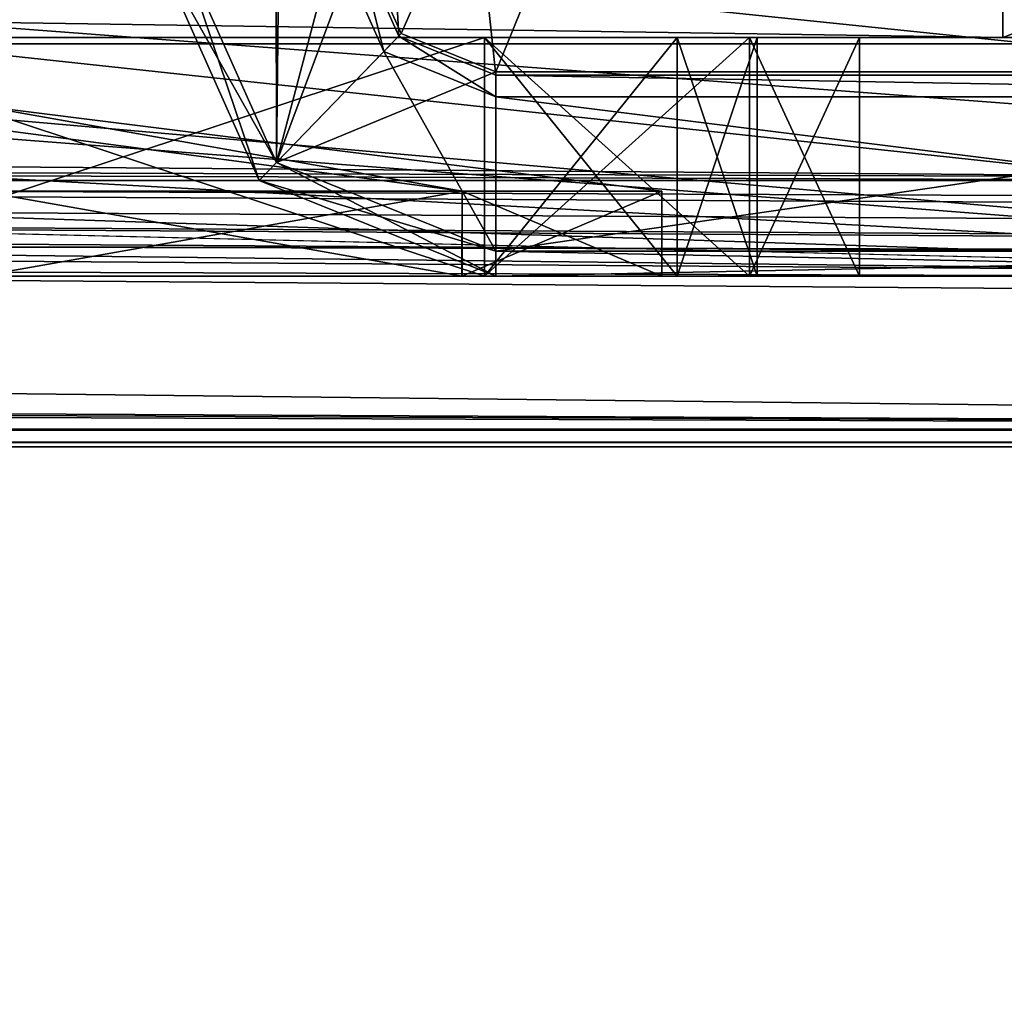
# Model space of a CAD drawing. Header units: millimetres. Extents: x -269 to 269, y -42 to 464.
# Tile 337 of 354: x 196 to 210, y 400 to 414. Entities that reach past the tile are written whole.
import ezdxf

# ---------------------------------------------------------------- set-up
doc = ezdxf.new("R2010")
doc.units = ezdxf.units.MM
doc.header["$LTSCALE"] = 65.185185
for name, color, linetype in [('3078', 7, 'CONTINUOUS'), ('3079', 7, 'CONTINUOUS'), ('3080', 7, 'CONTINUOUS'), ('3081', 7, 'CONTINUOUS'), ('3084', 7, 'CONTINUOUS'), ('3085', 7, 'CONTINUOUS'), ('3089', 7, 'CONTINUOUS'), ('3090', 7, 'CONTINUOUS'), ('3096', 7, 'CONTINUOUS'), ('3097', 7, 'CONTINUOUS'), ('3103', 7, 'CONTINUOUS'), ('3104', 7, 'CONTINUOUS'), ('3110', 7, 'CONTINUOUS'), ('3111', 7, 'CONTINUOUS'), ('3117', 7, 'CONTINUOUS'), ('3118', 7, 'CONTINUOUS'), ('3124', 7, 'CONTINUOUS'), ('3125', 7, 'CONTINUOUS'), ('3131', 7, 'CONTINUOUS'), ('3132', 7, 'CONTINUOUS'), ('3135', 7, 'CONTINUOUS'), ('3137', 7, 'CONTINUOUS'), ('3141', 7, 'CONTINUOUS'), ('3173', 7, 'CONTINUOUS'), ('3232', 7, 'CONTINUOUS'), ('3363', 7, 'CONTINUOUS'), ('3367', 7, 'CONTINUOUS'), ('3368', 7, 'CONTINUOUS'), ('3377', 7, 'CONTINUOUS'), ('3381', 7, 'CONTINUOUS'), ('3382', 7, 'CONTINUOUS'), ('3388', 7, 'CONTINUOUS'), ('3411', 7, 'CONTINUOUS'), ('3412', 7, 'CONTINUOUS'), ('3425', 7, 'CONTINUOUS'), ('3426', 7, 'CONTINUOUS'), ('3430', 7, 'CONTINUOUS'), ('3454', 7, 'CONTINUOUS'), ('3455', 7, 'CONTINUOUS'), ('3458', 7, 'CONTINUOUS'), ('3459', 7, 'CONTINUOUS'), ('3510', 7, 'CONTINUOUS'), ('3511', 7, 'CONTINUOUS'), ('3523', 7, 'CONTINUOUS'), ('3534', 7, 'CONTINUOUS'), ('3535', 7, 'CONTINUOUS'), ('3536', 7, 'CONTINUOUS'), ('3537', 7, 'CONTINUOUS'), ('3538', 7, 'CONTINUOUS'), ('3542', 7, 'CONTINUOUS'), ('3543', 7, 'CONTINUOUS'), ('3544', 7, 'CONTINUOUS'), ('3545', 7, 'CONTINUOUS'), ('3546', 7, 'CONTINUOUS'), ('3547', 7, 'CONTINUOUS'), ('3585', 7, 'CONTINUOUS'), ('3586', 7, 'CONTINUOUS'), ('3587', 7, 'CONTINUOUS'), ('3591', 7, 'CONTINUOUS'), ('3592', 7, 'CONTINUOUS'), ('3593', 7, 'CONTINUOUS'), ('3594', 7, 'CONTINUOUS'), ('3595', 7, 'CONTINUOUS'), ('3599', 7, 'CONTINUOUS'), ('3600', 7, 'CONTINUOUS'), ('3601', 7, 'CONTINUOUS')]:
    doc.layers.add(name, color=color, linetype=linetype)

msp = doc.modelspace()

# ---------------------------------------------------------------- linework, layer by layer
at = {"layer": '3078', "linetype": 'Continuous'}
for points in [[(241, 408, -30.051), (241, 408, -25.743), (-241, 408, -25.743), (241, 408, -30.051)], [(220.495, 408, -30.122), (241, 408, -30.051), (-241, 408, -25.743), (220.495, 408, -30.122)], [(-220.495, 408, -30.122), (220.495, 408, -30.122), (-241, 408, -25.743), (-220.495, 408, -30.122)], [(-221.557, 408, -361), (221.557, 408, -361), (-221.557, 408, -34.237), (-221.557, 408, -361)], [(-221.557, 408, -34.237), (221.557, 408, -361), (-221.287, 408, -32.112), (-221.557, 408, -34.237)], [(-221.287, 408, -32.112), (221.557, 408, -361), (-220.495, 408, -30.122), (-221.287, 408, -32.112)], [(221.557, 408, -361), (220.495, 408, -30.122), (-220.495, 408, -30.122), (221.557, 408, -361)]]:
    msp.add_3dface(points, dxfattribs=at)
at = {"layer": '3079', "linetype": 'Continuous'}
for points in [[(241, 408.256, -23.802), (-241, 408.256, -23.802), (-241, 408.064, -24.764), (241, 408.256, -23.802)], [(241, 408.064, -24.764), (241, 408.256, -23.802), (-241, 408.064, -24.764), (241, 408.064, -24.764)], [(-241, 408, -25.743), (241, 408, -25.743), (241, 408.064, -24.764), (-241, 408, -25.743)], [(-241, 408, -25.743), (241, 408.064, -24.764), (-241, 408.064, -24.764), (-241, 408, -25.743)]]:
    msp.add_3dface(points, dxfattribs=at)
at = {"layer": '3080', "linetype": 'Continuous'}
for points in [[(-251.794, 413.908, -2.706), (241, 408.256, -23.802), (241, 410.081, -16.99), (-251.794, 413.908, -2.706)], [(241, 408.256, -23.802), (-251.794, 413.908, -2.706), (-241.898, 410.654, -14.849), (241, 408.256, -23.802)], [(251.794, 413.908, -2.706), (-251.794, 413.908, -2.706), (251.645, 411.38, -12.14), (251.794, 413.908, -2.706)], [(251.645, 411.38, -12.14), (-251.794, 413.908, -2.706), (250.993, 411.12, -13.112), (251.645, 411.38, -12.14)], [(250.993, 411.12, -13.112), (-251.794, 413.908, -2.706), (248.908, 410.889, -13.972), (250.993, 411.12, -13.112)], [(248.908, 410.889, -13.972), (-251.794, 413.908, -2.706), (243.99, 410.885, -13.99), (248.908, 410.889, -13.972)], [(243.99, 410.885, -13.99), (-251.794, 413.908, -2.706), (241.94, 410.665, -14.809), (243.99, 410.885, -13.99)], [(241.94, 410.665, -14.809), (-251.794, 413.908, -2.706), (241.236, 410.393, -15.824), (241.94, 410.665, -14.809)], [(241.236, 410.393, -15.824), (-251.794, 413.908, -2.706), (241, 410.081, -16.99), (241.236, 410.393, -15.824)], [(-241.236, 410.393, -15.823), (241, 408.256, -23.802), (-241.898, 410.654, -14.849), (-241.236, 410.393, -15.823)], [(-241, 410.081, -16.99), (241, 408.256, -23.802), (-241.236, 410.393, -15.823), (-241, 410.081, -16.99)], [(-241, 408.256, -23.802), (241, 408.256, -23.802), (-241, 410.081, -16.99), (-241, 408.256, -23.802)]]:
    msp.add_3dface(points, dxfattribs=at)
at = {"layer": '3081', "linetype": 'Continuous'}
for points in [[(-251.794, 413.908, -2.706), (251.794, 413.908, -2.706), (-250.149, 461, -4.351), (-251.794, 413.908, -2.706)], [(251.794, 413.908, -2.706), (250.149, 461, -4.351), (-250.149, 461, -4.351), (251.794, 413.908, -2.706)]]:
    msp.add_3dface(points, dxfattribs=at)
at = {"layer": '3084', "linetype": 'Continuous'}
for points in [[(-214.563, 415.326, -20.744), (214.563, 415.326, -20.744), (214.563, 411.953, -22.217), (-214.563, 415.326, -20.744)], [(-214.563, 415.326, -20.744), (214.563, 411.953, -22.217), (-214.563, 413.416, -21.196), (-214.563, 415.326, -20.744)], [(214.563, 411.953, -22.217), (214.563, 411.904, -22.267), (-214.563, 413.416, -21.196), (214.563, 411.953, -22.217)], [(-214.563, 413.416, -21.196), (214.563, 411.904, -22.267), (-214.563, 411.902, -22.269), (-214.563, 413.416, -21.196)], [(214.563, 411.904, -22.267), (214.563, 410.885, -23.817), (-214.563, 411.902, -22.269), (214.563, 411.904, -22.267)], [(-214.563, 411.902, -22.269), (214.563, 410.885, -23.817), (-214.563, 411.854, -22.319), (-214.563, 411.902, -22.269)], [(214.563, 410.5, -25.741), (-214.563, 410.5, -25.741), (-214.563, 411.854, -22.319), (214.563, 410.5, -25.741)], [(214.563, 410.885, -23.817), (214.563, 410.5, -25.741), (-214.563, 411.854, -22.319), (214.563, 410.885, -23.817)]]:
    msp.add_3dface(points, dxfattribs=at)
at = {"layer": '3085', "linetype": 'Continuous'}
for points in [[(221.559, 410.5, -360.913), (-221.559, 410.5, -360.913), (195, 410.5, -337.1), (221.559, 410.5, -360.913)], [(-214.563, 410.5, -25.741), (214.563, 410.5, -25.741), (-195, 410.5, -61.5), (-214.563, 410.5, -25.741)], [(-195, 410.5, -61.5), (214.563, 410.5, -25.741), (195, 410.5, -61.5), (-195, 410.5, -61.5)], [(195, 410.5, -61.5), (214.563, 410.5, -25.741), (202.074, 410.5, -64.432), (195, 410.5, -61.5)], [(202.068, 410.5, -334.174), (221.559, 410.5, -360.913), (195, 410.5, -337.1), (202.068, 410.5, -334.174)], [(202.074, 410.5, -277.432), (195, 410.5, -274.5), (202.068, 410.5, -248.974), (202.074, 410.5, -277.432)], [(202.068, 410.5, -248.974), (195, 410.5, -274.5), (195, 410.5, -251.9), (202.068, 410.5, -248.974)], [(195, 410.5, -294.5), (202.068, 410.5, -291.574), (195, 410.5, -317.1), (195, 410.5, -294.5)], [(195, 410.5, -317.1), (202.068, 410.5, -291.574), (202.074, 410.5, -320.032), (195, 410.5, -317.1)], [(202.074, 410.5, -234.832), (195, 410.5, -231.9), (202.068, 410.5, -206.374), (202.074, 410.5, -234.832)], [(202.068, 410.5, -206.374), (195, 410.5, -231.9), (195, 410.5, -209.3), (202.068, 410.5, -206.374)], [(202.074, 410.5, -192.232), (195, 410.5, -189.3), (202.068, 410.5, -163.774), (202.074, 410.5, -192.232)], [(202.068, 410.5, -163.774), (195, 410.5, -189.3), (195, 410.5, -166.7), (202.068, 410.5, -163.774)], [(202.074, 410.5, -149.632), (195, 410.5, -146.7), (202.068, 410.5, -121.174), (202.074, 410.5, -149.632)], [(202.068, 410.5, -121.174), (195, 410.5, -146.7), (195, 410.5, -124.1), (202.068, 410.5, -121.174)], [(202.074, 410.5, -107.032), (195, 410.5, -104.1), (202.068, 410.5, -78.574), (202.074, 410.5, -107.032)], [(202.068, 410.5, -78.574), (195, 410.5, -104.1), (195, 410.5, -81.5), (202.068, 410.5, -78.574)], [(205, 410.5, -327.1), (221.559, 410.5, -360.913), (202.068, 410.5, -334.174), (205, 410.5, -327.1)], [(205, 410.5, -241.9), (202.074, 410.5, -277.432), (202.068, 410.5, -248.974), (205, 410.5, -241.9)], [(202.068, 410.5, -291.574), (205, 410.5, -284.5), (202.074, 410.5, -320.032), (202.068, 410.5, -291.574)], [(205, 410.5, -199.3), (202.074, 410.5, -234.832), (202.068, 410.5, -206.374), (205, 410.5, -199.3)], [(205, 410.5, -156.7), (202.074, 410.5, -192.232), (202.068, 410.5, -163.774), (205, 410.5, -156.7)], [(205, 410.5, -114.1), (202.074, 410.5, -149.632), (202.068, 410.5, -121.174), (205, 410.5, -114.1)], [(205, 410.5, -71.5), (202.074, 410.5, -107.032), (202.068, 410.5, -78.574), (205, 410.5, -71.5)], [(202.074, 410.5, -64.432), (214.563, 410.5, -25.741), (205, 410.5, -71.5), (202.074, 410.5, -64.432)], [(205, 410.5, -284.5), (202.074, 410.5, -277.432), (205, 410.5, -241.9), (205, 410.5, -284.5)], [(202.074, 410.5, -320.032), (205, 410.5, -284.5), (205, 410.5, -327.1), (202.074, 410.5, -320.032)], [(205, 410.5, -241.9), (202.074, 410.5, -234.832), (205, 410.5, -199.3), (205, 410.5, -241.9)], [(205, 410.5, -199.3), (202.074, 410.5, -192.232), (205, 410.5, -156.7), (205, 410.5, -199.3)], [(205, 410.5, -156.7), (202.074, 410.5, -149.632), (205, 410.5, -114.1), (205, 410.5, -156.7)], [(205, 410.5, -114.1), (202.074, 410.5, -107.032), (205, 410.5, -71.5), (205, 410.5, -114.1)], [(214.563, 410.5, -25.741), (219.509, 410.5, -27.789), (205, 410.5, -327.1), (214.563, 410.5, -25.741)], [(214.563, 410.5, -25.741), (205, 410.5, -284.5), (205, 410.5, -241.9), (214.563, 410.5, -25.741)], [(205, 410.5, -284.5), (214.563, 410.5, -25.741), (205, 410.5, -327.1), (205, 410.5, -284.5)], [(214.563, 410.5, -25.741), (205, 410.5, -241.9), (205, 410.5, -199.3), (214.563, 410.5, -25.741)], [(214.563, 410.5, -25.741), (205, 410.5, -199.3), (205, 410.5, -156.7), (214.563, 410.5, -25.741)], [(214.563, 410.5, -25.741), (205, 410.5, -156.7), (205, 410.5, -114.1), (214.563, 410.5, -25.741)], [(214.563, 410.5, -25.741), (205, 410.5, -114.1), (205, 410.5, -71.5), (214.563, 410.5, -25.741)], [(221.559, 410.5, -32.737), (221.559, 410.5, -360.913), (205, 410.5, -327.1), (221.559, 410.5, -32.737)], [(219.509, 410.5, -27.789), (221.559, 410.5, -32.737), (205, 410.5, -327.1), (219.509, 410.5, -27.789)]]:
    msp.add_3dface(points, dxfattribs=at)
at = {"layer": '3089', "linetype": 'Continuous'}
for points in [[(195, 410.5, -317.1), (202.074, 410.5, -320.032), (195, 411.75, -317.1), (195, 410.5, -317.1)], [(195, 411.75, -317.1), (202.074, 410.5, -320.032), (202.071, 411.75, -320.029), (195, 411.75, -317.1)], [(202.068, 410.5, -334.174), (195, 410.5, -337.1), (202.071, 411.75, -334.171), (202.068, 410.5, -334.174)], [(195, 410.5, -337.1), (195, 411.75, -337.1), (202.071, 411.75, -334.171), (195, 410.5, -337.1)], [(205, 410.5, -327.1), (202.068, 410.5, -334.174), (205, 411.75, -327.1), (205, 410.5, -327.1)], [(205, 411.75, -327.1), (202.068, 410.5, -334.174), (202.071, 411.75, -334.171), (205, 411.75, -327.1)], [(202.074, 410.5, -320.032), (205, 410.5, -327.1), (202.071, 411.75, -320.029), (202.074, 410.5, -320.032)], [(205, 410.5, -327.1), (205, 411.75, -327.1), (202.071, 411.75, -320.029), (205, 410.5, -327.1)]]:
    msp.add_3dface(points, dxfattribs=at)
at = {"layer": '3090', "linetype": 'Continuous'}
for points in [[(195, 411.75, -337.1), (195, 413, -327.1), (202.071, 411.75, -334.171), (195, 411.75, -337.1)], [(195, 413, -327.1), (195, 412.686, -322.061), (202.071, 411.75, -320.029), (195, 413, -327.1)], [(195, 413, -327.1), (205, 411.75, -327.1), (202.071, 411.75, -334.171), (195, 413, -327.1)], [(205, 411.75, -327.1), (195, 413, -327.1), (202.071, 411.75, -320.029), (205, 411.75, -327.1)], [(195, 412.686, -322.061), (195, 411.75, -317.1), (202.071, 411.75, -320.029), (195, 412.686, -322.061)]]:
    msp.add_3dface(points, dxfattribs=at)
at = {"layer": '3096', "linetype": 'Continuous'}
for points in [[(195, 410.5, -274.5), (202.074, 410.5, -277.432), (195, 411.75, -274.5), (195, 410.5, -274.5)], [(195, 411.75, -274.5), (202.074, 410.5, -277.432), (202.071, 411.75, -277.429), (195, 411.75, -274.5)], [(202.068, 410.5, -291.574), (195, 410.5, -294.5), (202.071, 411.75, -291.571), (202.068, 410.5, -291.574)], [(195, 410.5, -294.5), (195, 411.75, -294.5), (202.071, 411.75, -291.571), (195, 410.5, -294.5)], [(205, 410.5, -284.5), (202.068, 410.5, -291.574), (205, 411.75, -284.5), (205, 410.5, -284.5)], [(205, 411.75, -284.5), (202.068, 410.5, -291.574), (202.071, 411.75, -291.571), (205, 411.75, -284.5)], [(202.074, 410.5, -277.432), (205, 410.5, -284.5), (202.071, 411.75, -277.429), (202.074, 410.5, -277.432)], [(205, 410.5, -284.5), (205, 411.75, -284.5), (202.071, 411.75, -277.429), (205, 410.5, -284.5)]]:
    msp.add_3dface(points, dxfattribs=at)
at = {"layer": '3097', "linetype": 'Continuous'}
for points in [[(195, 411.75, -294.5), (195, 413, -284.5), (202.071, 411.75, -291.571), (195, 411.75, -294.5)], [(195, 413, -284.5), (195, 412.686, -279.461), (202.071, 411.75, -277.429), (195, 413, -284.5)], [(195, 413, -284.5), (205, 411.75, -284.5), (202.071, 411.75, -291.571), (195, 413, -284.5)], [(205, 411.75, -284.5), (195, 413, -284.5), (202.071, 411.75, -277.429), (205, 411.75, -284.5)], [(195, 412.686, -279.461), (195, 411.75, -274.5), (202.071, 411.75, -277.429), (195, 412.686, -279.461)]]:
    msp.add_3dface(points, dxfattribs=at)
at = {"layer": '3103', "linetype": 'Continuous'}
for points in [[(195, 410.5, -231.9), (202.074, 410.5, -234.832), (195, 411.75, -231.9), (195, 410.5, -231.9)], [(195, 411.75, -231.9), (202.074, 410.5, -234.832), (202.071, 411.75, -234.829), (195, 411.75, -231.9)], [(202.068, 410.5, -248.974), (195, 410.5, -251.9), (202.071, 411.75, -248.971), (202.068, 410.5, -248.974)], [(195, 410.5, -251.9), (195, 411.75, -251.9), (202.071, 411.75, -248.971), (195, 410.5, -251.9)], [(205, 410.5, -241.9), (202.068, 410.5, -248.974), (205, 411.75, -241.9), (205, 410.5, -241.9)], [(205, 411.75, -241.9), (202.068, 410.5, -248.974), (202.071, 411.75, -248.971), (205, 411.75, -241.9)], [(202.074, 410.5, -234.832), (205, 410.5, -241.9), (202.071, 411.75, -234.829), (202.074, 410.5, -234.832)], [(205, 410.5, -241.9), (205, 411.75, -241.9), (202.071, 411.75, -234.829), (205, 410.5, -241.9)]]:
    msp.add_3dface(points, dxfattribs=at)
at = {"layer": '3104', "linetype": 'Continuous'}
for points in [[(195, 411.75, -251.9), (195, 413, -241.9), (202.071, 411.75, -248.971), (195, 411.75, -251.9)], [(195, 413, -241.9), (195, 412.686, -236.861), (202.071, 411.75, -234.829), (195, 413, -241.9)], [(195, 413, -241.9), (205, 411.75, -241.9), (202.071, 411.75, -248.971), (195, 413, -241.9)], [(205, 411.75, -241.9), (195, 413, -241.9), (202.071, 411.75, -234.829), (205, 411.75, -241.9)], [(195, 412.686, -236.861), (195, 411.75, -231.9), (202.071, 411.75, -234.829), (195, 412.686, -236.861)]]:
    msp.add_3dface(points, dxfattribs=at)
at = {"layer": '3110', "linetype": 'Continuous'}
for points in [[(195, 410.5, -189.3), (202.074, 410.5, -192.232), (195, 411.75, -189.3), (195, 410.5, -189.3)], [(195, 411.75, -189.3), (202.074, 410.5, -192.232), (202.071, 411.75, -192.229), (195, 411.75, -189.3)], [(202.068, 410.5, -206.374), (195, 410.5, -209.3), (202.071, 411.75, -206.371), (202.068, 410.5, -206.374)], [(195, 410.5, -209.3), (195, 411.75, -209.3), (202.071, 411.75, -206.371), (195, 410.5, -209.3)], [(205, 410.5, -199.3), (202.068, 410.5, -206.374), (205, 411.75, -199.3), (205, 410.5, -199.3)], [(205, 411.75, -199.3), (202.068, 410.5, -206.374), (202.071, 411.75, -206.371), (205, 411.75, -199.3)], [(202.074, 410.5, -192.232), (205, 410.5, -199.3), (202.071, 411.75, -192.229), (202.074, 410.5, -192.232)], [(205, 410.5, -199.3), (205, 411.75, -199.3), (202.071, 411.75, -192.229), (205, 410.5, -199.3)]]:
    msp.add_3dface(points, dxfattribs=at)
at = {"layer": '3111', "linetype": 'Continuous'}
for points in [[(195, 411.75, -209.3), (195, 413, -199.3), (202.071, 411.75, -206.371), (195, 411.75, -209.3)], [(195, 413, -199.3), (195, 412.686, -194.261), (202.071, 411.75, -192.229), (195, 413, -199.3)], [(195, 413, -199.3), (205, 411.75, -199.3), (202.071, 411.75, -206.371), (195, 413, -199.3)], [(205, 411.75, -199.3), (195, 413, -199.3), (202.071, 411.75, -192.229), (205, 411.75, -199.3)], [(195, 412.686, -194.261), (195, 411.75, -189.3), (202.071, 411.75, -192.229), (195, 412.686, -194.261)]]:
    msp.add_3dface(points, dxfattribs=at)
at = {"layer": '3117', "linetype": 'Continuous'}
for points in [[(195, 410.5, -146.7), (202.074, 410.5, -149.632), (195, 411.75, -146.7), (195, 410.5, -146.7)], [(195, 411.75, -146.7), (202.074, 410.5, -149.632), (202.071, 411.75, -149.629), (195, 411.75, -146.7)], [(202.068, 410.5, -163.774), (195, 410.5, -166.7), (202.071, 411.75, -163.771), (202.068, 410.5, -163.774)], [(195, 410.5, -166.7), (195, 411.75, -166.7), (202.071, 411.75, -163.771), (195, 410.5, -166.7)], [(205, 410.5, -156.7), (202.068, 410.5, -163.774), (205, 411.75, -156.7), (205, 410.5, -156.7)], [(205, 411.75, -156.7), (202.068, 410.5, -163.774), (202.071, 411.75, -163.771), (205, 411.75, -156.7)], [(202.074, 410.5, -149.632), (205, 410.5, -156.7), (202.071, 411.75, -149.629), (202.074, 410.5, -149.632)], [(205, 410.5, -156.7), (205, 411.75, -156.7), (202.071, 411.75, -149.629), (205, 410.5, -156.7)]]:
    msp.add_3dface(points, dxfattribs=at)
at = {"layer": '3118', "linetype": 'Continuous'}
for points in [[(195, 411.75, -166.7), (195, 413, -156.7), (202.071, 411.75, -163.771), (195, 411.75, -166.7)], [(195, 413, -156.7), (195, 412.686, -151.661), (202.071, 411.75, -149.629), (195, 413, -156.7)], [(195, 413, -156.7), (205, 411.75, -156.7), (202.071, 411.75, -163.771), (195, 413, -156.7)], [(205, 411.75, -156.7), (195, 413, -156.7), (202.071, 411.75, -149.629), (205, 411.75, -156.7)], [(195, 412.686, -151.661), (195, 411.75, -146.7), (202.071, 411.75, -149.629), (195, 412.686, -151.661)]]:
    msp.add_3dface(points, dxfattribs=at)
at = {"layer": '3124', "linetype": 'Continuous'}
for points in [[(195, 410.5, -104.1), (202.074, 410.5, -107.032), (195, 411.75, -104.1), (195, 410.5, -104.1)], [(195, 411.75, -104.1), (202.074, 410.5, -107.032), (202.071, 411.75, -107.029), (195, 411.75, -104.1)], [(202.068, 410.5, -121.174), (195, 410.5, -124.1), (202.071, 411.75, -121.171), (202.068, 410.5, -121.174)], [(195, 410.5, -124.1), (195, 411.75, -124.1), (202.071, 411.75, -121.171), (195, 410.5, -124.1)], [(205, 410.5, -114.1), (202.068, 410.5, -121.174), (205, 411.75, -114.1), (205, 410.5, -114.1)], [(205, 411.75, -114.1), (202.068, 410.5, -121.174), (202.071, 411.75, -121.171), (205, 411.75, -114.1)], [(202.074, 410.5, -107.032), (205, 410.5, -114.1), (202.071, 411.75, -107.029), (202.074, 410.5, -107.032)], [(205, 410.5, -114.1), (205, 411.75, -114.1), (202.071, 411.75, -107.029), (205, 410.5, -114.1)]]:
    msp.add_3dface(points, dxfattribs=at)
at = {"layer": '3125', "linetype": 'Continuous'}
for points in [[(195, 411.75, -124.1), (195, 413, -114.1), (202.071, 411.75, -121.171), (195, 411.75, -124.1)], [(195, 413, -114.1), (195, 412.686, -109.061), (202.071, 411.75, -107.029), (195, 413, -114.1)], [(195, 413, -114.1), (205, 411.75, -114.1), (202.071, 411.75, -121.171), (195, 413, -114.1)], [(205, 411.75, -114.1), (195, 413, -114.1), (202.071, 411.75, -107.029), (205, 411.75, -114.1)], [(195, 412.686, -109.061), (195, 411.75, -104.1), (202.071, 411.75, -107.029), (195, 412.686, -109.061)]]:
    msp.add_3dface(points, dxfattribs=at)
at = {"layer": '3131', "linetype": 'Continuous'}
for points in [[(195, 410.5, -61.5), (202.074, 410.5, -64.432), (195, 411.75, -61.5), (195, 410.5, -61.5)], [(195, 411.75, -61.5), (202.074, 410.5, -64.432), (202.071, 411.75, -64.429), (195, 411.75, -61.5)], [(202.068, 410.5, -78.574), (195, 410.5, -81.5), (202.071, 411.75, -78.571), (202.068, 410.5, -78.574)], [(195, 410.5, -81.5), (195, 411.75, -81.5), (202.071, 411.75, -78.571), (195, 410.5, -81.5)], [(205, 410.5, -71.5), (202.068, 410.5, -78.574), (205, 411.75, -71.5), (205, 410.5, -71.5)], [(205, 411.75, -71.5), (202.068, 410.5, -78.574), (202.071, 411.75, -78.571), (205, 411.75, -71.5)], [(202.074, 410.5, -64.432), (205, 410.5, -71.5), (202.071, 411.75, -64.429), (202.074, 410.5, -64.432)], [(205, 410.5, -71.5), (205, 411.75, -71.5), (202.071, 411.75, -64.429), (205, 410.5, -71.5)]]:
    msp.add_3dface(points, dxfattribs=at)
at = {"layer": '3132', "linetype": 'Continuous'}
for points in [[(195, 411.75, -81.5), (195, 413, -71.5), (202.071, 411.75, -78.571), (195, 411.75, -81.5)], [(195, 413, -71.5), (195, 412.686, -66.461), (202.071, 411.75, -64.429), (195, 413, -71.5)], [(195, 413, -71.5), (205, 411.75, -71.5), (202.071, 411.75, -78.571), (195, 413, -71.5)], [(205, 411.75, -71.5), (195, 413, -71.5), (202.071, 411.75, -64.429), (205, 411.75, -71.5)], [(195, 412.686, -66.461), (195, 411.75, -61.5), (202.071, 411.75, -64.429), (195, 412.686, -66.461)]]:
    msp.add_3dface(points, dxfattribs=at)
at = {"layer": '3135', "linetype": 'Continuous'}
for points in [[(81.627, 421.291, -361.29), (221.559, 410.5, -360.913), (84.887, 422.5, -361.332), (81.627, 421.291, -361.29)], [(84.887, 422.5, -361.332), (221.559, 410.5, -360.913), (225.033, 411.904, -360.962), (84.887, 422.5, -361.332)], [(226.556, 415.326, -361.081), (84.887, 422.5, -361.332), (225.033, 411.904, -360.962), (226.556, 415.326, -361.081)], [(79.943, 418.25, -361.183), (221.559, 410.5, -360.913), (81.627, 421.291, -361.29), (79.943, 418.25, -361.183)], [(78.259, 415.208, -361.077), (221.559, 410.5, -360.913), (79.943, 418.25, -361.183), (78.259, 415.208, -361.077)], [(75, 414, -361.035), (221.559, 410.5, -360.913), (78.259, 415.208, -361.077), (75, 414, -361.035)], [(-221.559, 410.5, -360.913), (221.559, 410.5, -360.913), (-75, 414, -361.035), (-221.559, 410.5, -360.913)], [(221.559, 410.5, -360.913), (75, 414, -361.035), (-75, 414, -361.035), (221.559, 410.5, -360.913)]]:
    msp.add_3dface(points, dxfattribs=at)
at = {"layer": '3137', "linetype": 'Continuous'}
for points in [[(-236.554, 392.5, -364.041), (75, 414, -363.29), (226.806, 422.5, -362.994), (-236.554, 392.5, -364.041)], [(236.554, 392.5, -364.041), (-236.554, 392.5, -364.041), (226.806, 422.5, -362.994), (236.554, 392.5, -364.041)], [(226.806, 422.5, -362.994), (75, 414, -363.29), (78.26, 415.209, -363.248), (226.806, 422.5, -362.994)]]:
    msp.add_3dface(points, dxfattribs=at)
at = {"layer": '3141', "linetype": 'Continuous'}
for points in [[(236.554, 392.5, -361.541), (-221.557, 408, -361), (-236.554, 392.5, -361.541), (236.554, 392.5, -361.541)], [(221.557, 408, -361), (-221.557, 408, -361), (236.554, 392.5, -361.541), (221.557, 408, -361)]]:
    msp.add_3dface(points, dxfattribs=at)
at = {"layer": '3173', "linetype": 'Continuous'}
for points in [[(0, 416.114, -5.685), (251.74, 415.446, -4.782), (0, 412.454, -19.344), (0, 416.114, -5.685)], [(0, 412.454, -19.344), (251.74, 415.446, -4.782), (214.58, 411.671, -19.371), (0, 412.454, -19.344)]]:
    msp.add_3dface(points, dxfattribs=at)
at = {"layer": '3232', "linetype": 'Continuous'}
for points in [[(-220.139, 458.5, -17.736), (0, 412.454, -19.344), (214.58, 411.671, -19.371), (-220.139, 458.5, -17.736)], [(-220.139, 458.5, -17.736), (214.58, 411.671, -19.371), (217.693, 413.16, -19.319), (-220.139, 458.5, -17.736)], [(218.626, 415.164, -19.249), (-220.139, 458.5, -17.736), (217.693, 413.16, -19.319), (218.626, 415.164, -19.249)]]:
    msp.add_3dface(points, dxfattribs=at)
at = {"layer": '3363', "linetype": 'Continuous'}
for points in [[(197.938, 415.338, -337.9), (199.35, 412.167, -337.9), (199.3, 441.266, -337.9), (197.938, 415.338, -337.9)], [(199.3, 441.266, -337.9), (199.35, 412.167, -337.9), (200.203, 415.417, -337.9), (199.3, 441.266, -337.9)], [(200.203, 415.417, -337.9), (199.35, 412.167, -337.9), (200.924, 413.798, -337.9), (200.203, 415.417, -337.9)], [(199.35, 412.167, -337.9), (202.568, 410.867, -337.9), (200.924, 413.798, -337.9), (199.35, 412.167, -337.9)], [(200.924, 413.798, -337.9), (202.568, 410.867, -337.9), (202.568, 413.133, -337.9), (200.924, 413.798, -337.9)], [(202.568, 410.867, -337.9), (220.672, 410.867, -337.9), (202.568, 413.133, -337.9), (202.568, 410.867, -337.9)], [(202.568, 413.133, -337.9), (220.672, 410.867, -337.9), (220.672, 413.133, -337.9), (202.568, 413.133, -337.9)]]:
    msp.add_3dface(points, dxfattribs=at)
at = {"layer": '3367', "linetype": 'Continuous'}
for points in [[(197.938, 415.338, -337.9), (197.571, 415.326, -348.4), (199.095, 411.903, -348.4), (197.938, 415.338, -337.9)], [(199.35, 412.167, -337.9), (197.938, 415.338, -337.9), (199.095, 411.903, -348.4), (199.35, 412.167, -337.9)], [(202.568, 410.5, -348.4), (199.35, 412.167, -337.9), (199.095, 411.903, -348.4), (202.568, 410.5, -348.4)], [(202.568, 410.867, -337.9), (199.35, 412.167, -337.9), (202.568, 410.5, -348.4), (202.568, 410.867, -337.9)]]:
    msp.add_3dface(points, dxfattribs=at)
at = {"layer": '3368', "linetype": 'Continuous'}
for points in [[(220.672, 410.867, -337.9), (202.568, 410.867, -337.9), (220.672, 410.5, -348.4), (220.672, 410.867, -337.9)], [(202.568, 410.867, -337.9), (202.568, 410.5, -348.4), (220.672, 410.5, -348.4), (202.568, 410.867, -337.9)]]:
    msp.add_3dface(points, dxfattribs=at)
at = {"layer": '3377', "linetype": 'Continuous'}
for points in [[(199.35, 412.167, -358.9), (197.938, 415.338, -358.9), (199.667, 441.279, -358.9), (199.35, 412.167, -358.9)], [(200.569, 415.43, -358.9), (199.35, 412.167, -358.9), (199.667, 441.279, -358.9), (200.569, 415.43, -358.9)], [(201.179, 414.061, -358.9), (199.35, 412.167, -358.9), (200.569, 415.43, -358.9), (201.179, 414.061, -358.9)], [(202.568, 413.5, -358.9), (199.35, 412.167, -358.9), (201.179, 414.061, -358.9), (202.568, 413.5, -358.9)], [(202.568, 410.867, -358.9), (199.35, 412.167, -358.9), (202.568, 413.5, -358.9), (202.568, 410.867, -358.9)], [(220.672, 410.867, -358.9), (202.568, 410.867, -358.9), (220.672, 413.5, -358.9), (220.672, 410.867, -358.9)], [(220.672, 413.5, -358.9), (202.568, 410.867, -358.9), (202.568, 413.5, -358.9), (220.672, 413.5, -358.9)]]:
    msp.add_3dface(points, dxfattribs=at)
at = {"layer": '3381', "linetype": 'Continuous'}
for points in [[(201.179, 414.061, -358.9), (200.569, 415.43, -358.9), (201.179, 414.061, -349.9), (201.179, 414.061, -358.9)], [(200.569, 415.43, -358.9), (200.569, 415.43, -349.9), (201.179, 414.061, -349.9), (200.569, 415.43, -358.9)], [(202.568, 413.5, -358.9), (201.179, 414.061, -358.9), (202.568, 413.5, -349.9), (202.568, 413.5, -358.9)], [(202.568, 413.5, -349.9), (201.179, 414.061, -358.9), (201.179, 414.061, -349.9), (202.568, 413.5, -349.9)]]:
    msp.add_3dface(points, dxfattribs=at)
at = {"layer": '3382', "linetype": 'Continuous'}
for points in [[(220.672, 413.5, -358.9), (202.568, 413.5, -358.9), (220.672, 413.5, -349.9), (220.672, 413.5, -358.9)], [(202.568, 413.5, -358.9), (202.568, 413.5, -349.9), (220.672, 413.5, -349.9), (202.568, 413.5, -358.9)]]:
    msp.add_3dface(points, dxfattribs=at)
at = {"layer": '3388', "linetype": 'Continuous'}
for points in [[(201.179, 414.061, -349.9), (200.569, 415.43, -349.9), (220.672, 458, -349.9), (201.179, 414.061, -349.9)], [(202.568, 413.5, -349.9), (201.179, 414.061, -349.9), (220.672, 458, -349.9), (202.568, 413.5, -349.9)], [(220.672, 413.5, -349.9), (202.568, 413.5, -349.9), (220.672, 458, -349.9), (220.672, 413.5, -349.9)]]:
    msp.add_3dface(points, dxfattribs=at)
at = {"layer": '3411', "linetype": 'Continuous'}
for points in [[(197.571, 415.326, -348.4), (197.938, 415.338, -358.9), (199.35, 412.167, -358.9), (197.571, 415.326, -348.4)], [(199.095, 411.903, -348.4), (197.571, 415.326, -348.4), (199.35, 412.167, -358.9), (199.095, 411.903, -348.4)], [(199.095, 411.903, -348.4), (199.35, 412.167, -358.9), (202.568, 410.867, -358.9), (199.095, 411.903, -348.4)], [(202.568, 410.5, -348.4), (199.095, 411.903, -348.4), (202.568, 410.867, -358.9), (202.568, 410.5, -348.4)]]:
    msp.add_3dface(points, dxfattribs=at)
at = {"layer": '3412', "linetype": 'Continuous'}
for points in [[(220.672, 410.5, -348.4), (202.568, 410.5, -348.4), (220.672, 410.867, -358.9), (220.672, 410.5, -348.4)], [(202.568, 410.5, -348.4), (202.568, 410.867, -358.9), (220.672, 410.867, -358.9), (202.568, 410.5, -348.4)]]:
    msp.add_3dface(points, dxfattribs=at)
at = {"layer": '3425', "linetype": 'Continuous'}
for points in [[(202.568, 413.133, -337.9), (220.672, 413.133, -337.9), (202.568, 413.448, -346.9), (202.568, 413.133, -337.9)], [(220.672, 413.133, -337.9), (220.672, 413.448, -346.9), (202.568, 413.448, -346.9), (220.672, 413.133, -337.9)]]:
    msp.add_3dface(points, dxfattribs=at)
at = {"layer": '3426', "linetype": 'Continuous'}
for points in [[(200.203, 415.417, -337.9), (200.924, 413.798, -337.9), (200.517, 415.428, -346.9), (200.203, 415.417, -337.9)], [(200.517, 415.428, -346.9), (200.924, 413.798, -337.9), (201.142, 414.024, -346.9), (200.517, 415.428, -346.9)], [(200.924, 413.798, -337.9), (202.568, 413.133, -337.9), (201.142, 414.024, -346.9), (200.924, 413.798, -337.9)], [(202.568, 413.133, -337.9), (202.568, 413.448, -346.9), (201.142, 414.024, -346.9), (202.568, 413.133, -337.9)]]:
    msp.add_3dface(points, dxfattribs=at)
at = {"layer": '3430', "linetype": 'Continuous'}
for points in [[(220.672, 413.448, -346.9), (220.672, 458.052, -346.9), (197.191, 446.718, -346.9), (220.672, 413.448, -346.9)], [(199.614, 441.277, -346.9), (220.672, 413.448, -346.9), (197.191, 446.718, -346.9), (199.614, 441.277, -346.9)], [(202.568, 413.448, -346.9), (220.672, 413.448, -346.9), (199.614, 441.277, -346.9), (202.568, 413.448, -346.9)], [(201.142, 414.024, -346.9), (202.568, 413.448, -346.9), (199.614, 441.277, -346.9), (201.142, 414.024, -346.9)], [(200.517, 415.428, -346.9), (201.142, 414.024, -346.9), (199.614, 441.277, -346.9), (200.517, 415.428, -346.9)]]:
    msp.add_3dface(points, dxfattribs=at)
at = {"layer": '3454', "linetype": 'Continuous'}
for points in [[(214.458, 414, -37.298), (213.165, 414, -34.148), (94.542, 414, -37.298), (214.458, 414, -37.298)], [(94.542, 414, -37.298), (213.165, 414, -34.148), (94.887, 414, -35.568), (94.542, 414, -37.298)], [(214.458, 414, -37.298), (94.542, 414, -37.298), (106.6, 414, -39.4), (214.458, 414, -37.298)], [(95.835, 414, -151.452), (214.458, 414, -148.302), (94.542, 414, -148.302), (95.835, 414, -151.452)], [(94.542, 414, -148.302), (214.458, 414, -148.302), (202.4, 414, -146.2), (94.542, 414, -148.302)], [(191.8, 414, -146.2), (94.542, 414, -148.302), (202.4, 414, -146.2), (191.8, 414, -146.2)], [(94.887, 414, -35.568), (213.165, 414, -34.148), (95.848, 414, -34.135), (94.887, 414, -35.568)], [(214.113, 414, -150.032), (214.458, 414, -148.302), (95.835, 414, -151.452), (214.113, 414, -150.032)], [(213.152, 414, -151.465), (214.113, 414, -150.032), (95.835, 414, -151.452), (213.152, 414, -151.465)], [(97.268, 414, -152.413), (213.152, 414, -151.465), (95.835, 414, -151.452), (97.268, 414, -152.413)], [(211.732, 414, -33.187), (210.002, 414, -32.842), (95.848, 414, -34.135), (211.732, 414, -33.187)], [(95.848, 414, -34.135), (210.002, 414, -32.842), (98.998, 414, -32.842), (95.848, 414, -34.135)], [(213.165, 414, -34.148), (211.732, 414, -33.187), (95.848, 414, -34.135), (213.165, 414, -34.148)], [(98.998, 414, -152.758), (213.152, 414, -151.465), (97.268, 414, -152.413), (98.998, 414, -152.758)], [(210.002, 414, -152.758), (213.152, 414, -151.465), (98.998, 414, -152.758), (210.002, 414, -152.758)], [(202.4, 414, -61), (191.8, 414, -61), (102.711, 414, -126.211), (202.4, 414, -61)], [(106.6, 414, -124.6), (202.4, 414, -61), (102.711, 414, -126.211), (106.6, 414, -124.6)], [(117.2, 414, -39.4), (214.458, 414, -37.298), (106.6, 414, -39.4), (117.2, 414, -39.4)], [(206.289, 414, -59.389), (202.4, 414, -61), (106.6, 414, -124.6), (206.289, 414, -59.389)], [(117.2, 414, -124.6), (206.289, 414, -59.389), (106.6, 414, -124.6), (117.2, 414, -124.6)], [(191.8, 414, -39.4), (214.458, 414, -37.298), (117.2, 414, -39.4), (191.8, 414, -39.4)], [(206.289, 414, -59.389), (117.2, 414, -124.6), (191.8, 414, -124.6), (206.289, 414, -59.389)], [(214.458, 414, -37.298), (191.8, 414, -39.4), (202.4, 414, -39.4), (214.458, 414, -37.298)], [(214.458, 414, -37.298), (207.9, 414, -55.5), (191.8, 414, -124.6), (214.458, 414, -37.298)], [(202.4, 414, -124.6), (214.458, 414, -37.298), (191.8, 414, -124.6), (202.4, 414, -124.6)], [(207.9, 414, -55.5), (206.289, 414, -59.389), (191.8, 414, -124.6), (207.9, 414, -55.5)], [(206.289, 414, -41.011), (214.458, 414, -37.298), (202.4, 414, -39.4), (206.289, 414, -41.011)], [(206.289, 414, -126.211), (214.458, 414, -37.298), (202.4, 414, -124.6), (206.289, 414, -126.211)], [(202.4, 414, -146.2), (214.458, 414, -148.302), (206.289, 414, -144.589), (202.4, 414, -146.2)], [(207.9, 414, -44.9), (214.458, 414, -37.298), (206.289, 414, -41.011), (207.9, 414, -44.9)], [(207.9, 414, -130.1), (214.458, 414, -37.298), (206.289, 414, -126.211), (207.9, 414, -130.1)], [(206.289, 414, -144.589), (214.458, 414, -148.302), (207.9, 414, -140.7), (206.289, 414, -144.589)], [(214.458, 414, -148.302), (214.458, 414, -37.298), (207.9, 414, -140.7), (214.458, 414, -148.302)], [(207.9, 414, -55.5), (214.458, 414, -37.298), (207.9, 414, -44.9), (207.9, 414, -55.5)], [(214.458, 414, -37.298), (207.9, 414, -130.1), (207.9, 414, -140.7), (214.458, 414, -37.298)]]:
    msp.add_3dface(points, dxfattribs=at)
at = {"layer": '3455', "linetype": 'Continuous'}
for points in [[(206.4, 414, -44.9), (205.228, 414, -42.072), (187.8, 414, -44.9), (206.4, 414, -44.9)], [(187.8, 414, -44.9), (205.228, 414, -42.072), (188.972, 414, -42.072), (187.8, 414, -44.9)], [(206.4, 414, -55.5), (206.4, 414, -44.9), (187.8, 414, -55.5), (206.4, 414, -55.5)], [(187.8, 414, -55.5), (206.4, 414, -44.9), (187.8, 414, -44.9), (187.8, 414, -55.5)], [(188.972, 414, -58.328), (206.4, 414, -55.5), (187.8, 414, -55.5), (188.972, 414, -58.328)], [(205.228, 414, -42.072), (202.4, 414, -40.9), (188.972, 414, -42.072), (205.228, 414, -42.072)], [(188.972, 414, -42.072), (202.4, 414, -40.9), (191.8, 414, -40.9), (188.972, 414, -42.072)], [(205.228, 414, -58.328), (206.4, 414, -55.5), (188.972, 414, -58.328), (205.228, 414, -58.328)], [(191.8, 414, -59.5), (205.228, 414, -58.328), (188.972, 414, -58.328), (191.8, 414, -59.5)], [(202.4, 414, -59.5), (205.228, 414, -58.328), (191.8, 414, -59.5), (202.4, 414, -59.5)]]:
    msp.add_3dface(points, dxfattribs=at)
at = {"layer": '3458', "linetype": 'Continuous'}
for points in [[(188.972, 414, -143.528), (206.4, 414, -140.7), (187.8, 414, -140.7), (188.972, 414, -143.528)], [(187.8, 414, -140.7), (206.4, 414, -140.7), (206.4, 414, -130.1), (187.8, 414, -140.7)], [(187.8, 414, -130.1), (187.8, 414, -140.7), (206.4, 414, -130.1), (187.8, 414, -130.1)], [(188.972, 414, -127.272), (187.8, 414, -130.1), (205.228, 414, -127.272), (188.972, 414, -127.272)], [(205.228, 414, -127.272), (187.8, 414, -130.1), (206.4, 414, -130.1), (205.228, 414, -127.272)], [(205.228, 414, -143.528), (206.4, 414, -140.7), (188.972, 414, -143.528), (205.228, 414, -143.528)], [(191.8, 414, -144.7), (205.228, 414, -143.528), (188.972, 414, -143.528), (191.8, 414, -144.7)], [(191.8, 414, -126.1), (188.972, 414, -127.272), (202.4, 414, -126.1), (191.8, 414, -126.1)], [(202.4, 414, -126.1), (188.972, 414, -127.272), (205.228, 414, -127.272), (202.4, 414, -126.1)], [(202.4, 414, -144.7), (205.228, 414, -143.528), (191.8, 414, -144.7), (202.4, 414, -144.7)]]:
    msp.add_3dface(points, dxfattribs=at)
at = {"layer": '3459', "linetype": 'Continuous'}
for points in [[(98.998, 414, -32.842), (210.002, 414, -32.842), (210.002, 415.665, -28.31), (98.998, 414, -32.842)], [(98.998, 414.466, -30.331), (98.998, 414, -32.842), (210.002, 415.665, -28.31), (98.998, 414.466, -30.331)]]:
    msp.add_3dface(points, dxfattribs=at)
at = {"layer": '3510', "linetype": 'Continuous'}
for points in [[(210.002, 414, -152.758), (98.998, 414, -152.758), (98.998, 415.665, -157.29), (210.002, 414, -152.758)], [(210.002, 414, -152.758), (98.998, 415.665, -157.29), (210.002, 414.466, -155.269), (210.002, 414, -152.758)]]:
    msp.add_3dface(points, dxfattribs=at)
at = {"layer": '3511', "linetype": 'Continuous'}
for points in [[(213.152, 414, -151.465), (210.002, 414, -152.758), (214.524, 415.717, -156.146), (213.152, 414, -151.465)], [(210.002, 414, -152.758), (210.002, 414.466, -155.269), (214.524, 415.717, -156.146), (210.002, 414, -152.758)]]:
    msp.add_3dface(points, dxfattribs=at)
at = {"layer": '3523', "linetype": 'Continuous'}
for points in [[(210.002, 415.716, -28.251), (211.732, 414, -33.187), (214.524, 415.717, -29.454), (210.002, 415.716, -28.251)], [(211.732, 414, -33.187), (210.002, 415.716, -28.251), (210.002, 415.665, -28.31), (211.732, 414, -33.187)], [(210.002, 414, -32.842), (211.732, 414, -33.187), (210.002, 415.665, -28.31), (210.002, 414, -32.842)]]:
    msp.add_3dface(points, dxfattribs=at)
at = {"layer": '3534', "linetype": 'Continuous'}
for points in [[(202.4, 414, -39.4), (191.8, 414, -39.4), (202.4, 410.5, -39.4), (202.4, 414, -39.4)], [(202.4, 410.5, -39.4), (191.8, 414, -39.4), (191.8, 410.5, -39.4), (202.4, 410.5, -39.4)]]:
    msp.add_3dface(points, dxfattribs=at)
at = {"layer": '3535', "linetype": 'Continuous'}
for points in [[(206.289, 414, -41.011), (202.4, 414, -39.4), (206.289, 410.5, -41.011), (206.289, 414, -41.011)], [(202.4, 414, -39.4), (202.4, 410.5, -39.4), (206.289, 410.5, -41.011), (202.4, 414, -39.4)], [(207.9, 414, -44.9), (206.289, 414, -41.011), (207.9, 410.5, -44.9), (207.9, 414, -44.9)], [(207.9, 410.5, -44.9), (206.289, 414, -41.011), (206.289, 410.5, -41.011), (207.9, 410.5, -44.9)]]:
    msp.add_3dface(points, dxfattribs=at)
at = {"layer": '3536', "linetype": 'Continuous'}
for points in [[(207.9, 414, -55.5), (207.9, 414, -44.9), (207.9, 410.5, -55.5), (207.9, 414, -55.5)], [(207.9, 414, -44.9), (207.9, 410.5, -44.9), (207.9, 410.5, -55.5), (207.9, 414, -44.9)]]:
    msp.add_3dface(points, dxfattribs=at)
at = {"layer": '3537', "linetype": 'Continuous'}
for points in [[(202.4, 414, -61), (206.289, 414, -59.389), (202.4, 410.5, -61), (202.4, 414, -61)], [(202.4, 410.5, -61), (206.289, 414, -59.389), (206.289, 410.5, -59.389), (202.4, 410.5, -61)], [(206.289, 414, -59.389), (207.9, 414, -55.5), (206.289, 410.5, -59.389), (206.289, 414, -59.389)], [(207.9, 414, -55.5), (207.9, 410.5, -55.5), (206.289, 410.5, -59.389), (207.9, 414, -55.5)]]:
    msp.add_3dface(points, dxfattribs=at)
at = {"layer": '3538', "linetype": 'Continuous'}
for points in [[(191.8, 414, -61), (202.4, 414, -61), (191.8, 410.5, -61), (191.8, 414, -61)], [(202.4, 414, -61), (202.4, 410.5, -61), (191.8, 410.5, -61), (202.4, 414, -61)]]:
    msp.add_3dface(points, dxfattribs=at)
at = {"layer": '3542', "linetype": 'Continuous'}
for points in [[(202.4, 410.5, -39.4), (191.8, 410.5, -39.4), (202.4, 410.5, -40.9), (202.4, 410.5, -39.4)], [(202.4, 410.5, -40.9), (191.8, 410.5, -39.4), (191.8, 410.5, -40.9), (202.4, 410.5, -40.9)], [(191.8, 410.5, -61), (202.4, 410.5, -61), (191.8, 410.5, -59.5), (191.8, 410.5, -61)], [(191.8, 410.5, -59.5), (202.4, 410.5, -61), (202.4, 410.5, -59.5), (191.8, 410.5, -59.5)], [(206.289, 410.5, -41.011), (202.4, 410.5, -39.4), (205.228, 410.5, -42.072), (206.289, 410.5, -41.011)], [(205.228, 410.5, -42.072), (202.4, 410.5, -39.4), (202.4, 410.5, -40.9), (205.228, 410.5, -42.072)], [(202.4, 410.5, -61), (206.289, 410.5, -59.389), (202.4, 410.5, -59.5), (202.4, 410.5, -61)], [(202.4, 410.5, -59.5), (206.289, 410.5, -59.389), (205.228, 410.5, -58.328), (202.4, 410.5, -59.5)], [(206.4, 410.5, -44.9), (206.289, 410.5, -41.011), (205.228, 410.5, -42.072), (206.4, 410.5, -44.9)], [(205.228, 410.5, -58.328), (206.289, 410.5, -59.389), (206.4, 410.5, -55.5), (205.228, 410.5, -58.328)], [(207.9, 410.5, -44.9), (206.289, 410.5, -41.011), (207.9, 410.5, -55.5), (207.9, 410.5, -44.9)], [(207.9, 410.5, -55.5), (206.289, 410.5, -41.011), (206.4, 410.5, -44.9), (207.9, 410.5, -55.5)], [(206.289, 410.5, -59.389), (207.9, 410.5, -55.5), (206.4, 410.5, -55.5), (206.289, 410.5, -59.389)], [(206.4, 410.5, -55.5), (207.9, 410.5, -55.5), (206.4, 410.5, -44.9), (206.4, 410.5, -55.5)]]:
    msp.add_3dface(points, dxfattribs=at)
at = {"layer": '3543', "linetype": 'Continuous'}
for points in [[(202.4, 414, -59.5), (191.8, 414, -59.5), (202.4, 410.5, -59.5), (202.4, 414, -59.5)], [(191.8, 414, -59.5), (191.8, 410.5, -59.5), (202.4, 410.5, -59.5), (191.8, 414, -59.5)]]:
    msp.add_3dface(points, dxfattribs=at)
at = {"layer": '3544', "linetype": 'Continuous'}
for points in [[(205.228, 414, -58.328), (202.4, 414, -59.5), (205.228, 410.5, -58.328), (205.228, 414, -58.328)], [(202.4, 414, -59.5), (202.4, 410.5, -59.5), (205.228, 410.5, -58.328), (202.4, 414, -59.5)], [(206.4, 414, -55.5), (205.228, 414, -58.328), (206.4, 410.5, -55.5), (206.4, 414, -55.5)], [(205.228, 414, -58.328), (205.228, 410.5, -58.328), (206.4, 410.5, -55.5), (205.228, 414, -58.328)]]:
    msp.add_3dface(points, dxfattribs=at)
at = {"layer": '3545', "linetype": 'Continuous'}
for points in [[(206.4, 414, -44.9), (206.4, 414, -55.5), (206.4, 410.5, -44.9), (206.4, 414, -44.9)], [(206.4, 414, -55.5), (206.4, 410.5, -55.5), (206.4, 410.5, -44.9), (206.4, 414, -55.5)]]:
    msp.add_3dface(points, dxfattribs=at)
at = {"layer": '3546', "linetype": 'Continuous'}
for points in [[(202.4, 414, -40.9), (205.228, 414, -42.072), (202.4, 410.5, -40.9), (202.4, 414, -40.9)], [(205.228, 414, -42.072), (205.228, 410.5, -42.072), (202.4, 410.5, -40.9), (205.228, 414, -42.072)], [(205.228, 414, -42.072), (206.4, 414, -44.9), (205.228, 410.5, -42.072), (205.228, 414, -42.072)], [(206.4, 414, -44.9), (206.4, 410.5, -44.9), (205.228, 410.5, -42.072), (206.4, 414, -44.9)]]:
    msp.add_3dface(points, dxfattribs=at)
at = {"layer": '3547', "linetype": 'Continuous'}
for points in [[(191.8, 414, -40.9), (202.4, 414, -40.9), (191.8, 410.5, -40.9), (191.8, 414, -40.9)], [(202.4, 414, -40.9), (202.4, 410.5, -40.9), (191.8, 410.5, -40.9), (202.4, 414, -40.9)]]:
    msp.add_3dface(points, dxfattribs=at)
at = {"layer": '3585', "linetype": 'Continuous'}
for points in [[(205.228, 414, -143.528), (202.4, 414, -144.7), (205.228, 410.5, -143.528), (205.228, 414, -143.528)], [(202.4, 414, -144.7), (202.4, 410.5, -144.7), (205.228, 410.5, -143.528), (202.4, 414, -144.7)], [(206.4, 414, -140.7), (205.228, 414, -143.528), (206.4, 410.5, -140.7), (206.4, 414, -140.7)], [(206.4, 410.5, -140.7), (205.228, 414, -143.528), (205.228, 410.5, -143.528), (206.4, 410.5, -140.7)]]:
    msp.add_3dface(points, dxfattribs=at)
at = {"layer": '3586', "linetype": 'Continuous'}
for points in [[(202.4, 414, -144.7), (191.8, 414, -144.7), (202.4, 410.5, -144.7), (202.4, 414, -144.7)], [(202.4, 410.5, -144.7), (191.8, 414, -144.7), (191.8, 410.5, -144.7), (202.4, 410.5, -144.7)]]:
    msp.add_3dface(points, dxfattribs=at)
at = {"layer": '3587', "linetype": 'Continuous'}
for points in [[(191.8, 410.5, -124.6), (187.911, 410.5, -126.211), (202.4, 410.5, -124.6), (191.8, 410.5, -124.6)], [(202.4, 410.5, -124.6), (187.911, 410.5, -126.211), (191.8, 410.5, -126.1), (202.4, 410.5, -124.6)], [(202.4, 410.5, -144.7), (191.8, 410.5, -144.7), (191.8, 410.5, -146.2), (202.4, 410.5, -144.7)], [(206.289, 410.5, -144.589), (202.4, 410.5, -144.7), (191.8, 410.5, -146.2), (206.289, 410.5, -144.589)], [(202.4, 410.5, -146.2), (206.289, 410.5, -144.589), (191.8, 410.5, -146.2), (202.4, 410.5, -146.2)], [(202.4, 410.5, -126.1), (202.4, 410.5, -124.6), (191.8, 410.5, -126.1), (202.4, 410.5, -126.1)], [(205.228, 410.5, -143.528), (202.4, 410.5, -144.7), (206.289, 410.5, -144.589), (205.228, 410.5, -143.528)], [(206.289, 410.5, -126.211), (202.4, 410.5, -124.6), (202.4, 410.5, -126.1), (206.289, 410.5, -126.211)], [(205.228, 410.5, -127.272), (206.289, 410.5, -126.211), (202.4, 410.5, -126.1), (205.228, 410.5, -127.272)], [(206.4, 410.5, -140.7), (205.228, 410.5, -143.528), (207.9, 410.5, -140.7), (206.4, 410.5, -140.7)], [(207.9, 410.5, -140.7), (205.228, 410.5, -143.528), (206.289, 410.5, -144.589), (207.9, 410.5, -140.7)], [(206.4, 410.5, -130.1), (206.289, 410.5, -126.211), (205.228, 410.5, -127.272), (206.4, 410.5, -130.1)], [(207.9, 410.5, -130.1), (206.289, 410.5, -126.211), (206.4, 410.5, -130.1), (207.9, 410.5, -130.1)], [(206.4, 410.5, -140.7), (207.9, 410.5, -140.7), (207.9, 410.5, -130.1), (206.4, 410.5, -140.7)], [(206.4, 410.5, -140.7), (207.9, 410.5, -130.1), (206.4, 410.5, -130.1), (206.4, 410.5, -140.7)]]:
    msp.add_3dface(points, dxfattribs=at)
at = {"layer": '3591', "linetype": 'Continuous'}
for points in [[(191.8, 414, -126.1), (202.4, 414, -126.1), (191.8, 410.5, -126.1), (191.8, 414, -126.1)], [(202.4, 414, -126.1), (202.4, 410.5, -126.1), (191.8, 410.5, -126.1), (202.4, 414, -126.1)]]:
    msp.add_3dface(points, dxfattribs=at)
at = {"layer": '3592', "linetype": 'Continuous'}
for points in [[(202.4, 414, -126.1), (205.228, 414, -127.272), (202.4, 410.5, -126.1), (202.4, 414, -126.1)], [(205.228, 414, -127.272), (205.228, 410.5, -127.272), (202.4, 410.5, -126.1), (205.228, 414, -127.272)], [(205.228, 414, -127.272), (206.4, 414, -130.1), (205.228, 410.5, -127.272), (205.228, 414, -127.272)], [(206.4, 414, -130.1), (206.4, 410.5, -130.1), (205.228, 410.5, -127.272), (206.4, 414, -130.1)]]:
    msp.add_3dface(points, dxfattribs=at)
at = {"layer": '3593', "linetype": 'Continuous'}
for points in [[(206.4, 414, -130.1), (206.4, 414, -140.7), (206.4, 410.5, -130.1), (206.4, 414, -130.1)], [(206.4, 414, -140.7), (206.4, 410.5, -140.7), (206.4, 410.5, -130.1), (206.4, 414, -140.7)]]:
    msp.add_3dface(points, dxfattribs=at)
at = {"layer": '3594', "linetype": 'Continuous'}
for points in [[(202.4, 414, -146.2), (206.289, 414, -144.589), (202.4, 410.5, -146.2), (202.4, 414, -146.2)], [(206.289, 414, -144.589), (206.289, 410.5, -144.589), (202.4, 410.5, -146.2), (206.289, 414, -144.589)], [(206.289, 414, -144.589), (207.9, 414, -140.7), (206.289, 410.5, -144.589), (206.289, 414, -144.589)], [(207.9, 414, -140.7), (207.9, 410.5, -140.7), (206.289, 410.5, -144.589), (207.9, 414, -140.7)]]:
    msp.add_3dface(points, dxfattribs=at)
at = {"layer": '3595', "linetype": 'Continuous'}
for points in [[(191.8, 414, -146.2), (202.4, 414, -146.2), (191.8, 410.5, -146.2), (191.8, 414, -146.2)], [(202.4, 414, -146.2), (202.4, 410.5, -146.2), (191.8, 410.5, -146.2), (202.4, 414, -146.2)]]:
    msp.add_3dface(points, dxfattribs=at)
at = {"layer": '3599', "linetype": 'Continuous'}
for points in [[(202.4, 414, -124.6), (191.8, 414, -124.6), (202.4, 410.5, -124.6), (202.4, 414, -124.6)], [(191.8, 414, -124.6), (191.8, 410.5, -124.6), (202.4, 410.5, -124.6), (191.8, 414, -124.6)]]:
    msp.add_3dface(points, dxfattribs=at)
at = {"layer": '3600', "linetype": 'Continuous'}
for points in [[(206.289, 414, -126.211), (202.4, 414, -124.6), (206.289, 410.5, -126.211), (206.289, 414, -126.211)], [(202.4, 414, -124.6), (202.4, 410.5, -124.6), (206.289, 410.5, -126.211), (202.4, 414, -124.6)], [(207.9, 414, -130.1), (206.289, 414, -126.211), (207.9, 410.5, -130.1), (207.9, 414, -130.1)], [(206.289, 414, -126.211), (206.289, 410.5, -126.211), (207.9, 410.5, -130.1), (206.289, 414, -126.211)]]:
    msp.add_3dface(points, dxfattribs=at)
at = {"layer": '3601', "linetype": 'Continuous'}
for points in [[(207.9, 414, -140.7), (207.9, 414, -130.1), (207.9, 410.5, -140.7), (207.9, 414, -140.7)], [(207.9, 410.5, -140.7), (207.9, 414, -130.1), (207.9, 410.5, -130.1), (207.9, 410.5, -140.7)]]:
    msp.add_3dface(points, dxfattribs=at)

doc.saveas('drawing.dxf')
